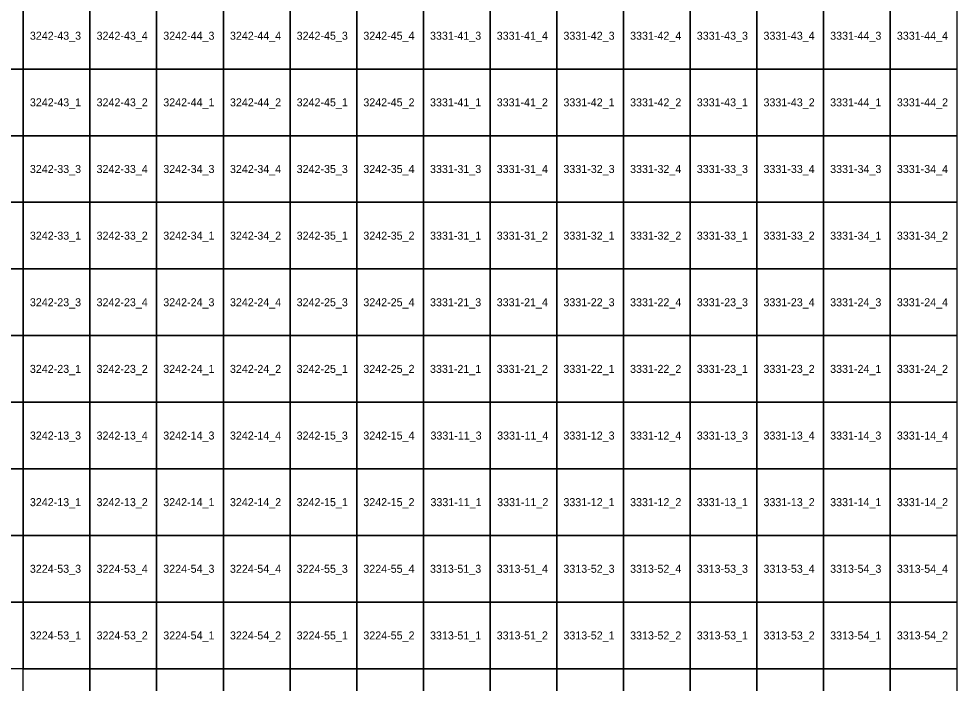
# Model space of a CAD drawing. Extents: x 312500 to 765000, y 172500 to 440000.
# Drawn here: x 484827 to 519827, y 244452 to 269390 of the extents above; entities that cross this region are included whole.
import ezdxf

# ---------------------------------------------------------------- set-up
doc = ezdxf.new("R2010")
doc.units = 0
doc.layers.add('Topo5_ramis_TKS2025', color=7, linetype='Continuous')
doc.layers.add('Topo5_ramis_TKS2025_Nr', color=7, linetype='Continuous')

msp = doc.modelspace()

# ---------------------------------------------------------------- linework, layer by layer
at = {"layer": 'Topo5_ramis_TKS2025'}
for points in [[(482500, 267500), (482500, 270000), (485000, 270000), (485000, 267500), (482500, 267500)], [(485000, 267500), (485000, 270000), (487500, 270000), (487500, 267500), (485000, 267500)], [(487500, 267500), (487500, 270000), (490000, 270000), (490000, 267500), (487500, 267500)], [(490000, 267500), (490000, 270000), (492500, 270000), (492500, 267500), (490000, 267500)], [(492500, 267500), (492500, 270000), (495000, 270000), (495000, 267500), (492500, 267500)], [(495000, 267500), (495000, 270000), (497500, 270000), (497500, 267500), (495000, 267500)], [(497500, 267500), (497500, 270000), (500000, 270000), (500000, 267500), (497500, 267500)], [(500000, 267500), (500000, 270000), (502500, 270000), (502500, 267500), (500000, 267500)], [(502500, 267500), (502500, 270000), (505000, 270000), (505000, 267500), (502500, 267500)], [(505000, 267500), (505000, 270000), (507500, 270000), (507500, 267500), (505000, 267500)], [(507500, 267500), (507500, 270000), (510000, 270000), (510000, 267500), (507500, 267500)], [(510000, 267500), (510000, 270000), (512500, 270000), (512500, 267500), (510000, 267500)], [(512500, 267500), (512500, 270000), (515000, 270000), (515000, 267500), (512500, 267500)], [(515000, 267500), (515000, 270000), (517500, 270000), (517500, 267500), (515000, 267500)], [(517500, 267500), (517500, 270000), (520000, 270000), (520000, 267500), (517500, 267500)], [(482500, 265000), (482500, 267500), (485000, 267500), (485000, 265000), (482500, 265000)], [(485000, 265000), (485000, 267500), (487500, 267500), (487500, 265000), (485000, 265000)], [(487500, 265000), (487500, 267500), (490000, 267500), (490000, 265000), (487500, 265000)], [(490000, 265000), (490000, 267500), (492500, 267500), (492500, 265000), (490000, 265000)], [(492500, 265000), (492500, 267500), (495000, 267500), (495000, 265000), (492500, 265000)], [(495000, 265000), (495000, 267500), (497500, 267500), (497500, 265000), (495000, 265000)], [(497500, 265000), (497500, 267500), (500000, 267500), (500000, 265000), (497500, 265000)], [(500000, 265000), (500000, 267500), (502500, 267500), (502500, 265000), (500000, 265000)], [(502500, 265000), (502500, 267500), (505000, 267500), (505000, 265000), (502500, 265000)], [(505000, 265000), (505000, 267500), (507500, 267500), (507500, 265000), (505000, 265000)], [(507500, 265000), (507500, 267500), (510000, 267500), (510000, 265000), (507500, 265000)], [(510000, 265000), (510000, 267500), (512500, 267500), (512500, 265000), (510000, 265000)], [(512500, 265000), (512500, 267500), (515000, 267500), (515000, 265000), (512500, 265000)], [(515000, 265000), (515000, 267500), (517500, 267500), (517500, 265000), (515000, 265000)], [(517500, 265000), (517500, 267500), (520000, 267500), (520000, 265000), (517500, 265000)], [(482500, 262500), (482500, 265000), (485000, 265000), (485000, 262500), (482500, 262500)], [(485000, 262500), (485000, 265000), (487500, 265000), (487500, 262500), (485000, 262500)], [(487500, 262500), (487500, 265000), (490000, 265000), (490000, 262500), (487500, 262500)], [(490000, 262500), (490000, 265000), (492500, 265000), (492500, 262500), (490000, 262500)], [(492500, 262500), (492500, 265000), (495000, 265000), (495000, 262500), (492500, 262500)], [(495000, 262500), (495000, 265000), (497500, 265000), (497500, 262500), (495000, 262500)], [(497500, 262500), (497500, 265000), (500000, 265000), (500000, 262500), (497500, 262500)], [(500000, 262500), (500000, 265000), (502500, 265000), (502500, 262500), (500000, 262500)], [(502500, 262500), (502500, 265000), (505000, 265000), (505000, 262500), (502500, 262500)], [(505000, 262500), (505000, 265000), (507500, 265000), (507500, 262500), (505000, 262500)], [(507500, 262500), (507500, 265000), (510000, 265000), (510000, 262500), (507500, 262500)], [(510000, 262500), (510000, 265000), (512500, 265000), (512500, 262500), (510000, 262500)], [(512500, 262500), (512500, 265000), (515000, 265000), (515000, 262500), (512500, 262500)], [(515000, 262500), (515000, 265000), (517500, 265000), (517500, 262500), (515000, 262500)], [(517500, 262500), (517500, 265000), (520000, 265000), (520000, 262500), (517500, 262500)], [(482500, 260000), (482500, 262500), (485000, 262500), (485000, 260000), (482500, 260000)], [(485000, 260000), (485000, 262500), (487500, 262500), (487500, 260000), (485000, 260000)], [(487500, 260000), (487500, 262500), (490000, 262500), (490000, 260000), (487500, 260000)], [(490000, 260000), (490000, 262500), (492500, 262500), (492500, 260000), (490000, 260000)], [(492500, 260000), (492500, 262500), (495000, 262500), (495000, 260000), (492500, 260000)], [(495000, 260000), (495000, 262500), (497500, 262500), (497500, 260000), (495000, 260000)], [(497500, 260000), (497500, 262500), (500000, 262500), (500000, 260000), (497500, 260000)], [(500000, 260000), (500000, 262500), (502500, 262500), (502500, 260000), (500000, 260000)], [(502500, 260000), (502500, 262500), (505000, 262500), (505000, 260000), (502500, 260000)], [(505000, 260000), (505000, 262500), (507500, 262500), (507500, 260000), (505000, 260000)], [(507500, 260000), (507500, 262500), (510000, 262500), (510000, 260000), (507500, 260000)], [(510000, 260000), (510000, 262500), (512500, 262500), (512500, 260000), (510000, 260000)], [(512500, 260000), (512500, 262500), (515000, 262500), (515000, 260000), (512500, 260000)], [(515000, 260000), (515000, 262500), (517500, 262500), (517500, 260000), (515000, 260000)], [(517500, 260000), (517500, 262500), (520000, 262500), (520000, 260000), (517500, 260000)], [(482500, 257500), (482500, 260000), (485000, 260000), (485000, 257500), (482500, 257500)], [(485000, 257500), (485000, 260000), (487500, 260000), (487500, 257500), (485000, 257500)], [(487500, 257500), (487500, 260000), (490000, 260000), (490000, 257500), (487500, 257500)], [(490000, 257500), (490000, 260000), (492500, 260000), (492500, 257500), (490000, 257500)], [(492500, 257500), (492500, 260000), (495000, 260000), (495000, 257500), (492500, 257500)], [(495000, 257500), (495000, 260000), (497500, 260000), (497500, 257500), (495000, 257500)], [(497500, 257500), (497500, 260000), (500000, 260000), (500000, 257500), (497500, 257500)], [(500000, 257500), (500000, 260000), (502500, 260000), (502500, 257500), (500000, 257500)], [(502500, 257500), (502500, 260000), (505000, 260000), (505000, 257500), (502500, 257500)], [(505000, 257500), (505000, 260000), (507500, 260000), (507500, 257500), (505000, 257500)], [(507500, 257500), (507500, 260000), (510000, 260000), (510000, 257500), (507500, 257500)], [(510000, 257500), (510000, 260000), (512500, 260000), (512500, 257500), (510000, 257500)], [(512500, 257500), (512500, 260000), (515000, 260000), (515000, 257500), (512500, 257500)], [(515000, 257500), (515000, 260000), (517500, 260000), (517500, 257500), (515000, 257500)], [(517500, 257500), (517500, 260000), (520000, 260000), (520000, 257500), (517500, 257500)], [(482500, 255000), (482500, 257500), (485000, 257500), (485000, 255000), (482500, 255000)], [(485000, 255000), (485000, 257500), (487500, 257500), (487500, 255000), (485000, 255000)], [(487500, 255000), (487500, 257500), (490000, 257500), (490000, 255000), (487500, 255000)], [(490000, 255000), (490000, 257500), (492500, 257500), (492500, 255000), (490000, 255000)], [(492500, 255000), (492500, 257500), (495000, 257500), (495000, 255000), (492500, 255000)], [(495000, 255000), (495000, 257500), (497500, 257500), (497500, 255000), (495000, 255000)], [(497500, 255000), (497500, 257500), (500000, 257500), (500000, 255000), (497500, 255000)], [(500000, 255000), (500000, 257500), (502500, 257500), (502500, 255000), (500000, 255000)], [(502500, 255000), (502500, 257500), (505000, 257500), (505000, 255000), (502500, 255000)], [(505000, 255000), (505000, 257500), (507500, 257500), (507500, 255000), (505000, 255000)], [(507500, 255000), (507500, 257500), (510000, 257500), (510000, 255000), (507500, 255000)], [(510000, 255000), (510000, 257500), (512500, 257500), (512500, 255000), (510000, 255000)], [(512500, 255000), (512500, 257500), (515000, 257500), (515000, 255000), (512500, 255000)], [(515000, 255000), (515000, 257500), (517500, 257500), (517500, 255000), (515000, 255000)], [(517500, 255000), (517500, 257500), (520000, 257500), (520000, 255000), (517500, 255000)], [(482500, 252500), (482500, 255000), (485000, 255000), (485000, 252500), (482500, 252500)], [(485000, 252500), (485000, 255000), (487500, 255000), (487500, 252500), (485000, 252500)], [(487500, 252500), (487500, 255000), (490000, 255000), (490000, 252500), (487500, 252500)], [(490000, 252500), (490000, 255000), (492500, 255000), (492500, 252500), (490000, 252500)], [(492500, 252500), (492500, 255000), (495000, 255000), (495000, 252500), (492500, 252500)], [(495000, 252500), (495000, 255000), (497500, 255000), (497500, 252500), (495000, 252500)], [(497500, 252500), (497500, 255000), (500000, 255000), (500000, 252500), (497500, 252500)], [(500000, 252500), (500000, 255000), (502500, 255000), (502500, 252500), (500000, 252500)], [(502500, 252500), (502500, 255000), (505000, 255000), (505000, 252500), (502500, 252500)], [(505000, 252500), (505000, 255000), (507500, 255000), (507500, 252500), (505000, 252500)], [(507500, 252500), (507500, 255000), (510000, 255000), (510000, 252500), (507500, 252500)], [(510000, 252500), (510000, 255000), (512500, 255000), (512500, 252500), (510000, 252500)], [(512500, 252500), (512500, 255000), (515000, 255000), (515000, 252500), (512500, 252500)], [(515000, 252500), (515000, 255000), (517500, 255000), (517500, 252500), (515000, 252500)], [(517500, 252500), (517500, 255000), (520000, 255000), (520000, 252500), (517500, 252500)], [(482500, 250000), (482500, 252500), (485000, 252500), (485000, 250000), (482500, 250000)], [(485000, 250000), (485000, 252500), (487500, 252500), (487500, 250000), (485000, 250000)], [(487500, 250000), (487500, 252500), (490000, 252500), (490000, 250000), (487500, 250000)], [(490000, 250000), (490000, 252500), (492500, 252500), (492500, 250000), (490000, 250000)], [(492500, 250000), (492500, 252500), (495000, 252500), (495000, 250000), (492500, 250000)], [(495000, 250000), (495000, 252500), (497500, 252500), (497500, 250000), (495000, 250000)], [(497500, 250000), (497500, 252500), (500000, 252500), (500000, 250000), (497500, 250000)], [(500000, 250000), (500000, 252500), (502500, 252500), (502500, 250000), (500000, 250000)], [(502500, 250000), (502500, 252500), (505000, 252500), (505000, 250000), (502500, 250000)], [(505000, 250000), (505000, 252500), (507500, 252500), (507500, 250000), (505000, 250000)], [(507500, 250000), (507500, 252500), (510000, 252500), (510000, 250000), (507500, 250000)], [(510000, 250000), (510000, 252500), (512500, 252500), (512500, 250000), (510000, 250000)], [(512500, 250000), (512500, 252500), (515000, 252500), (515000, 250000), (512500, 250000)], [(515000, 250000), (515000, 252500), (517500, 252500), (517500, 250000), (515000, 250000)], [(517500, 250000), (517500, 252500), (520000, 252500), (520000, 250000), (517500, 250000)], [(482500, 247500), (482500, 250000), (485000, 250000), (485000, 247500), (482500, 247500)], [(485000, 247500), (485000, 250000), (487500, 250000), (487500, 247500), (485000, 247500)], [(487500, 247500), (487500, 250000), (490000, 250000), (490000, 247500), (487500, 247500)], [(490000, 247500), (490000, 250000), (492500, 250000), (492500, 247500), (490000, 247500)], [(492500, 247500), (492500, 250000), (495000, 250000), (495000, 247500), (492500, 247500)], [(495000, 247500), (495000, 250000), (497500, 250000), (497500, 247500), (495000, 247500)], [(497500, 247500), (497500, 250000), (500000, 250000), (500000, 247500), (497500, 247500)], [(500000, 247500), (500000, 250000), (502500, 250000), (502500, 247500), (500000, 247500)], [(502500, 247500), (502500, 250000), (505000, 250000), (505000, 247500), (502500, 247500)], [(505000, 247500), (505000, 250000), (507500, 250000), (507500, 247500), (505000, 247500)], [(507500, 247500), (507500, 250000), (510000, 250000), (510000, 247500), (507500, 247500)], [(510000, 247500), (510000, 250000), (512500, 250000), (512500, 247500), (510000, 247500)], [(512500, 247500), (512500, 250000), (515000, 250000), (515000, 247500), (512500, 247500)], [(515000, 247500), (515000, 250000), (517500, 250000), (517500, 247500), (515000, 247500)], [(517500, 247500), (517500, 250000), (520000, 250000), (520000, 247500), (517500, 247500)], [(482500, 245000), (482500, 247500), (485000, 247500), (485000, 245000), (482500, 245000)], [(485000, 245000), (485000, 247500), (487500, 247500), (487500, 245000), (485000, 245000)], [(487500, 245000), (487500, 247500), (490000, 247500), (490000, 245000), (487500, 245000)], [(490000, 245000), (490000, 247500), (492500, 247500), (492500, 245000), (490000, 245000)], [(492500, 245000), (492500, 247500), (495000, 247500), (495000, 245000), (492500, 245000)], [(495000, 245000), (495000, 247500), (497500, 247500), (497500, 245000), (495000, 245000)], [(497500, 245000), (497500, 247500), (500000, 247500), (500000, 245000), (497500, 245000)], [(500000, 245000), (500000, 247500), (502500, 247500), (502500, 245000), (500000, 245000)], [(502500, 245000), (502500, 247500), (505000, 247500), (505000, 245000), (502500, 245000)], [(505000, 245000), (505000, 247500), (507500, 247500), (507500, 245000), (505000, 245000)], [(507500, 245000), (507500, 247500), (510000, 247500), (510000, 245000), (507500, 245000)], [(510000, 245000), (510000, 247500), (512500, 247500), (512500, 245000), (510000, 245000)], [(512500, 245000), (512500, 247500), (515000, 247500), (515000, 245000), (512500, 245000)], [(515000, 245000), (515000, 247500), (517500, 247500), (517500, 245000), (515000, 245000)], [(517500, 245000), (517500, 247500), (520000, 247500), (520000, 245000), (517500, 245000)], [(485000, 242500), (485000, 245000), (487500, 245000), (487500, 242500), (485000, 242500)], [(487500, 242500), (487500, 245000), (490000, 245000), (490000, 242500), (487500, 242500)], [(490000, 242500), (490000, 245000), (492500, 245000), (492500, 242500), (490000, 242500)], [(492500, 242500), (492500, 245000), (495000, 245000), (495000, 242500), (492500, 242500)], [(495000, 242500), (495000, 245000), (497500, 245000), (497500, 242500), (495000, 242500)], [(497500, 242500), (497500, 245000), (500000, 245000), (500000, 242500), (497500, 242500)], [(500000, 242500), (500000, 245000), (502500, 245000), (502500, 242500), (500000, 242500)], [(502500, 242500), (502500, 245000), (505000, 245000), (505000, 242500), (502500, 242500)], [(505000, 242500), (505000, 245000), (507500, 245000), (507500, 242500), (505000, 242500)], [(507500, 242500), (507500, 245000), (510000, 245000), (510000, 242500), (507500, 242500)], [(510000, 242500), (510000, 245000), (512500, 245000), (512500, 242500), (510000, 242500)], [(512500, 242500), (512500, 245000), (515000, 245000), (515000, 242500), (512500, 242500)], [(515000, 242500), (515000, 245000), (517500, 245000), (517500, 242500), (515000, 242500)], [(517500, 242500), (517500, 245000), (520000, 245000), (520000, 242500), (517500, 242500)]]:
    msp.add_lwpolyline(points, dxfattribs=at)

# ---------------------------------------------------------------- texts
at = {"layer": 'Topo5_ramis_TKS2025_Nr'}
for s, p in [('3242-43_3', (485248, 268600)), ('3242-43_4', (487748, 268600)), ('3242-44_3', (490248, 268600)), ('3242-44_4', (492748, 268600)), ('3242-45_3', (495248, 268600)), ('3242-45_4', (497748, 268600)), ('3331-41_3', (500248, 268600)), ('3331-41_4', (502748, 268600)), ('3331-42_3', (505248, 268600)), ('3331-42_4', (507748, 268600)), ('3331-43_3', (510248, 268600)), ('3331-43_4', (512748, 268600)), ('3331-44_3', (515248, 268600)), ('3331-44_4', (517748, 268600)), ('3242-43_1', (485248, 266100)), ('3242-43_2', (487748, 266100)), ('3242-44_1', (490248, 266100)), ('3242-44_2', (492748, 266100)), ('3242-45_1', (495248, 266100)), ('3242-45_2', (497748, 266100)), ('3331-41_1', (500248, 266100)), ('3331-41_2', (502748, 266100)), ('3331-42_1', (505248, 266100)), ('3331-42_2', (507748, 266100)), ('3331-43_1', (510248, 266100)), ('3331-43_2', (512748, 266100)), ('3331-44_1', (515248, 266100)), ('3331-44_2', (517748, 266100)), ('3242-33_3', (485248, 263600)), ('3242-33_4', (487748, 263600)), ('3242-34_3', (490248, 263600)), ('3242-34_4', (492748, 263600)), ('3242-35_3', (495248, 263600)), ('3242-35_4', (497748, 263600)), ('3331-31_3', (500248, 263600)), ('3331-31_4', (502748, 263600)), ('3331-32_3', (505248, 263600)), ('3331-32_4', (507748, 263600)), ('3331-33_3', (510248, 263600)), ('3331-33_4', (512748, 263600)), ('3331-34_3', (515248, 263600)), ('3331-34_4', (517748, 263600)), ('3242-33_1', (485248, 261100)), ('3242-33_2', (487748, 261100)), ('3242-34_1', (490248, 261100)), ('3242-34_2', (492748, 261100)), ('3242-35_1', (495248, 261100)), ('3242-35_2', (497748, 261100)), ('3331-31_1', (500248, 261100)), ('3331-31_2', (502748, 261100)), ('3331-32_1', (505248, 261100)), ('3331-32_2', (507748, 261100)), ('3331-33_1', (510248, 261100)), ('3331-33_2', (512748, 261100)), ('3331-34_1', (515248, 261100)), ('3331-34_2', (517748, 261100)), ('3242-23_3', (485248, 258600)), ('3242-23_4', (487748, 258600)), ('3242-24_3', (490248, 258600)), ('3242-24_4', (492748, 258600)), ('3242-25_3', (495248, 258600)), ('3242-25_4', (497748, 258600)), ('3331-21_3', (500248, 258600)), ('3331-21_4', (502748, 258600)), ('3331-22_3', (505248, 258600)), ('3331-22_4', (507748, 258600)), ('3331-23_3', (510248, 258600)), ('3331-23_4', (512748, 258600)), ('3331-24_3', (515248, 258600)), ('3331-24_4', (517748, 258600)), ('3242-23_1', (485248, 256100)), ('3242-23_2', (487748, 256100)), ('3242-24_1', (490248, 256100)), ('3242-24_2', (492748, 256100)), ('3242-25_1', (495248, 256100)), ('3242-25_2', (497748, 256100)), ('3331-21_1', (500248, 256100)), ('3331-21_2', (502748, 256100)), ('3331-22_1', (505248, 256100)), ('3331-22_2', (507748, 256100)), ('3331-23_1', (510248, 256100)), ('3331-23_2', (512748, 256100)), ('3331-24_1', (515248, 256100)), ('3331-24_2', (517748, 256100)), ('3242-13_3', (485248, 253600)), ('3242-13_4', (487748, 253600)), ('3242-14_3', (490248, 253600)), ('3242-14_4', (492748, 253600)), ('3242-15_3', (495248, 253600)), ('3242-15_4', (497748, 253600)), ('3331-11_3', (500264, 253600)), ('3331-11_4', (502764, 253600)), ('3331-12_3', (505248, 253600)), ('3331-12_4', (507748, 253600)), ('3331-13_3', (510248, 253600)), ('3331-13_4', (512748, 253600)), ('3331-14_3', (515248, 253600)), ('3331-14_4', (517748, 253600)), ('3242-13_1', (485248, 251100)), ('3242-13_2', (487748, 251100)), ('3242-14_1', (490248, 251100)), ('3242-14_2', (492748, 251100)), ('3242-15_1', (495248, 251100)), ('3242-15_2', (497748, 251100)), ('3331-11_1', (500264, 251100)), ('3331-11_2', (502764, 251100)), ('3331-12_1', (505248, 251100)), ('3331-12_2', (507748, 251100)), ('3331-13_1', (510248, 251100)), ('3331-13_2', (512748, 251100)), ('3331-14_1', (515248, 251100)), ('3331-14_2', (517748, 251100)), ('3224-53_3', (485248, 248600)), ('3224-53_4', (487748, 248600)), ('3224-54_3', (490248, 248600)), ('3224-54_4', (492748, 248600)), ('3224-55_3', (495248, 248600)), ('3224-55_4', (497748, 248600)), ('3313-51_3', (500248, 248600)), ('3313-51_4', (502748, 248600)), ('3313-52_3', (505248, 248600)), ('3313-52_4', (507748, 248600)), ('3313-53_3', (510248, 248600)), ('3313-53_4', (512748, 248600)), ('3313-54_3', (515248, 248600)), ('3313-54_4', (517748, 248600)), ('3224-53_1', (485248, 246100)), ('3224-53_2', (487748, 246100)), ('3224-54_1', (490248, 246100)), ('3224-54_2', (492748, 246100)), ('3224-55_1', (495248, 246100)), ('3224-55_2', (497748, 246100)), ('3313-51_1', (500248, 246100)), ('3313-51_2', (502748, 246100)), ('3313-52_1', (505248, 246100)), ('3313-52_2', (507748, 246100)), ('3313-53_1', (510248, 246100)), ('3313-53_2', (512748, 246100)), ('3313-54_1', (515248, 246100)), ('3313-54_2', (517748, 246100))]:
    msp.add_text(s, height=300, dxfattribs=at).set_placement(p)

doc.saveas('drawing.dxf')
